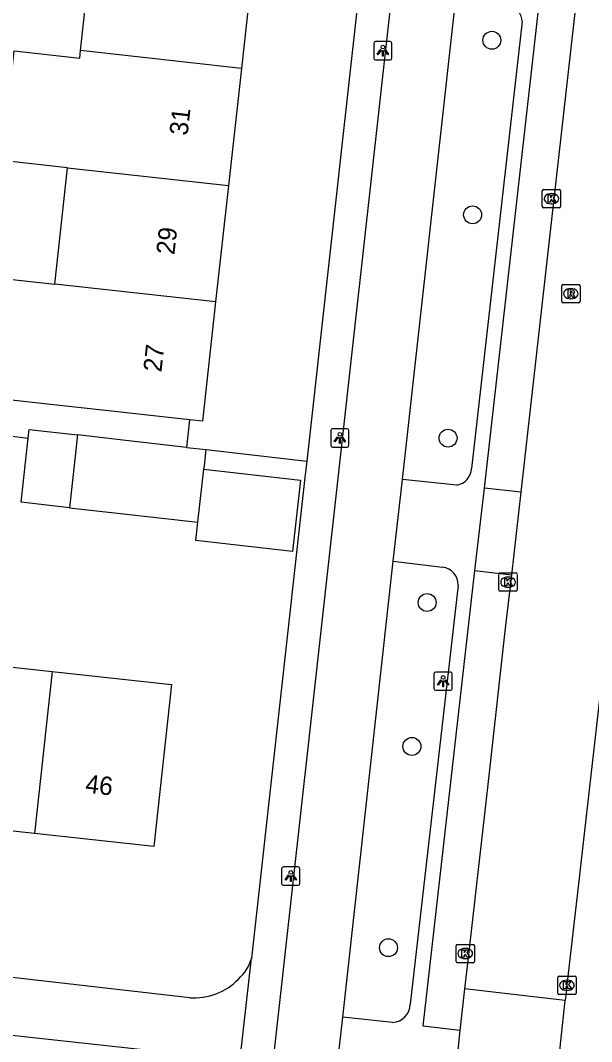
# Model space of a CAD drawing. Extents: x 162026 to 163499, y 387297 to 388169.
# Drawn here: x 162248.1 to 162279.3, y 387674.7 to 387730.5 of the extents above; entities that cross this region are included whole.
import ezdxf

# ---------------------------------------------------------------- set-up
doc = ezdxf.new("R2010")
doc.units = 0
for name, color, linetype in [('IMGEO_Boom', 7, 'Continuous'), ('IMGEO_Erf', 7, 'Continuous'), ('IMGEO_Fietspad_gesloten', 7, 'Continuous'), ('IMGEO_Kolk', 7, 'Continuous'), ('IMGEO_Lichtpunt', 7, 'Continuous'), ('IMGEO_Pand', 7, 'Continuous'), ('IMGEO_Pand_nummerreeks', 7, 'Continuous'), ('IMGEO_Rijbaan_lokaal_gesloten', 7, 'Continuous'), ('IMGEO_Rioolput', 7, 'Continuous'), ('IMGEO_Voetpad_open', 7, 'Continuous')]:
    doc.layers.add(name, color=color, linetype=linetype)

msp = doc.modelspace()

# ---------------------------------------------------------------- linework, layer by layer
at = {"layer": 'IMGEO_Boom'}
for centre in [(162273.814, 387729.373), (162272.76, 387719.848), (162271.421, 387707.656), (162270.277, 387698.683), (162269.444, 387690.829), (162268.163, 387679.845)]:
    msp.add_circle(centre, 0.489, dxfattribs=at)
at = {"layer": 'IMGEO_Erf'}
msp.add_lwpolyline([(162258.204, 387707.032), (162263.701, 387706.408)], dxfattribs=at)
at = {"layer": 'IMGEO_Fietspad_gesloten'}
for points in [[(162296.034, 387979.848), (162290.464, 387929.711), (162288.097, 387908.488), (162278.956, 387826.545), (162278.87, 387825.665), (162278.372, 387825.72), (162277.589, 387818.699), (162278.067, 387818.669), (162270.183, 387748.502), (162261.381, 387669.505), (162260.87, 387664.615)], [(162268.926, 387705.405), (162271.842, 387731.673)], [(162268.413, 387700.937), (162268.926, 387705.405)], [(162265.673, 387676.044), (162268.413, 387700.937)], [(162264.333, 387664.335), (162265.673, 387676.044)]]:
    msp.add_lwpolyline(points, dxfattribs=at)
at = {"layer": 'IMGEO_Kolk'}
for p, q in [((162276.567, 387720.304), (162276.567, 387721.156)), ((162276.642, 387721.23), (162277.494, 387721.23)), ((162277.055, 387721.01), (162277.08, 387721.01)), ((162277.568, 387721.156), (162277.568, 387720.304)), ((162277.078, 387720.45), (162277.053, 387720.45)), ((162277.494, 387720.23), (162276.642, 387720.23)), ((162274.195, 387699.371), (162274.195, 387700.223)), ((162274.27, 387700.297), (162275.122, 387700.297)), ((162275.196, 387700.223), (162275.196, 387699.371)), ((162274.683, 387700.077), (162274.708, 387700.077)), ((162275.122, 387699.297), (162274.27, 387699.297)), ((162274.706, 387699.517), (162274.681, 387699.517)), ((162271.86, 387679.099), (162271.86, 387679.951)), ((162271.935, 387680.025), (162272.787, 387680.025)), ((162272.348, 387679.805), (162272.373, 387679.805)), ((162272.861, 387679.951), (162272.861, 387679.099)), ((162272.787, 387679.025), (162271.935, 387679.025)), ((162272.371, 387679.245), (162272.346, 387679.245)), ((162277.414, 387677.365), (162277.414, 387678.217)), ((162277.489, 387678.291), (162278.341, 387678.291)), ((162277.902, 387678.071), (162277.927, 387678.071)), ((162278.415, 387678.217), (162278.415, 387677.365)), ((162277.925, 387677.511), (162277.9, 387677.511)), ((162278.341, 387677.291), (162277.489, 387677.291))]:
    msp.add_line(p, q, dxfattribs=at)
for points in [[(162276.567, 387720.304), (162276.567, 387721.156)], [(162276.642, 387721.23), (162277.494, 387721.23)], [(162276.888, 387720.93), (162277.011, 387720.93), (162277.011, 387720.779), (162277.141, 387720.93), (162277.305, 387720.93), (162277.159, 387720.779), (162277.312, 387720.53), (162277.16, 387720.53), (162277.075, 387720.694), (162277.011, 387720.627), (162277.011, 387720.53), (162276.888, 387720.53), (162276.888, 387720.93)], [(162277.568, 387721.156), (162277.568, 387720.304)], [(162277.494, 387720.23), (162276.642, 387720.23)], [(162274.195, 387699.371), (162274.195, 387700.223)], [(162274.27, 387700.297), (162275.122, 387700.297)], [(162275.196, 387700.223), (162275.196, 387699.371)], [(162274.516, 387699.997), (162274.639, 387699.997), (162274.639, 387699.846), (162274.769, 387699.997), (162274.933, 387699.997), (162274.787, 387699.846), (162274.94, 387699.597), (162274.788, 387699.597), (162274.703, 387699.761), (162274.639, 387699.694), (162274.639, 387699.597), (162274.516, 387699.597), (162274.516, 387699.997)], [(162275.122, 387699.297), (162274.27, 387699.297)], [(162271.86, 387679.099), (162271.86, 387679.951)], [(162271.935, 387680.025), (162272.787, 387680.025)], [(162272.181, 387679.725), (162272.304, 387679.725), (162272.304, 387679.574), (162272.434, 387679.725), (162272.598, 387679.725), (162272.452, 387679.574), (162272.605, 387679.325), (162272.453, 387679.325), (162272.368, 387679.489), (162272.304, 387679.422), (162272.304, 387679.325), (162272.181, 387679.325), (162272.181, 387679.725)], [(162272.861, 387679.951), (162272.861, 387679.099)], [(162272.787, 387679.025), (162271.935, 387679.025)], [(162277.414, 387677.365), (162277.414, 387678.217)], [(162277.489, 387678.291), (162278.341, 387678.291)], [(162277.735, 387677.991), (162277.858, 387677.991), (162277.858, 387677.84), (162277.988, 387677.991), (162278.152, 387677.991), (162278.006, 387677.84), (162278.159, 387677.591), (162278.007, 387677.591), (162277.922, 387677.755), (162277.858, 387677.688), (162277.858, 387677.591), (162277.735, 387677.591), (162277.735, 387677.991)], [(162278.415, 387678.217), (162278.415, 387677.365)], [(162278.341, 387677.291), (162277.489, 387677.291)]]:
    msp.add_lwpolyline(points, dxfattribs=at)
for centre, start, end in [((162276.644, 387721.154), 91.552, 178.448), ((162276.644, 387721.154), 91.552, 178.448), ((162277.492, 387721.154), 1.552, 88.448), ((162277.492, 387721.154), 1.552, 88.448), ((162276.644, 387720.306), 181.552, 268.448), ((162276.644, 387720.306), 181.552, 268.448), ((162277.492, 387720.306), 271.552, 358.448), ((162277.492, 387720.306), 271.552, 358.448), ((162274.272, 387700.221), 91.552, 178.448), ((162274.272, 387700.221), 91.552, 178.448), ((162275.12, 387700.221), 1.552, 88.448), ((162275.12, 387700.221), 1.552, 88.448), ((162274.272, 387699.373), 181.552, 268.448), ((162274.272, 387699.373), 181.552, 268.448), ((162275.12, 387699.373), 271.552, 358.448), ((162275.12, 387699.373), 271.552, 358.448), ((162271.937, 387679.949), 91.552, 178.448), ((162271.937, 387679.949), 91.552, 178.448), ((162272.785, 387679.949), 1.552, 88.448), ((162272.785, 387679.949), 1.552, 88.448), ((162271.937, 387679.101), 181.552, 268.448), ((162271.937, 387679.101), 181.552, 268.448), ((162272.785, 387679.101), 271.552, 358.448), ((162272.785, 387679.101), 271.552, 358.448), ((162277.491, 387678.215), 91.552, 178.448), ((162277.491, 387678.215), 91.552, 178.448), ((162278.339, 387678.215), 1.552, 88.448), ((162278.339, 387678.215), 1.552, 88.448), ((162277.491, 387677.367), 181.552, 268.448), ((162277.491, 387677.367), 181.552, 268.448), ((162278.339, 387677.367), 271.552, 358.448), ((162278.339, 387677.367), 271.552, 358.448)]:
    msp.add_arc(centre, 0.0765, start, end, dxfattribs=at)
for centre, major_axis, ratio, start_param, end_param in [((162277.054, 387720.73), (-0.387, 0.002), 0.722429, 4.712389, 7.853982), ((162277.079, 387720.73), (-0.39, 0.002), 0.717154, 1.570796, 4.712389), ((162274.682, 387699.797), (-0.387, 0.002), 0.722429, 4.712389, 7.853982), ((162274.707, 387699.797), (-0.39, 0.002), 0.717154, 1.570796, 4.712389), ((162272.347, 387679.525), (-0.387, 0.002), 0.722429, 4.712389, 7.853982), ((162272.372, 387679.525), (-0.39, 0.002), 0.717154, 1.570796, 4.712389), ((162277.901, 387677.791), (-0.387, 0.002), 0.722429, 4.712389, 7.853982), ((162277.926, 387677.791), (-0.39, 0.002), 0.717154, 1.570796, 4.712389)]:
    msp.add_ellipse(centre, major_axis=major_axis, ratio=ratio, start_param=start_param, end_param=end_param, dxfattribs=at)
at = {"layer": 'IMGEO_Lichtpunt'}
for p, q in [((162267.359, 387729.205), (162267.359, 387728.398)), ((162267.359, 387729.205), (162267.359, 387728.398)), ((162268.261, 387729.3), (162267.453, 387729.3)), ((162268.261, 387729.3), (162267.453, 387729.3)), ((162268.355, 387728.398), (162268.355, 387729.205)), ((162268.355, 387728.398), (162268.355, 387729.205)), ((162267.453, 387728.304), (162268.261, 387728.304)), ((162267.453, 387728.304), (162268.261, 387728.304)), ((162265.01, 387708.073), (162265.01, 387707.266)), ((162265.01, 387708.073), (162265.01, 387707.266)), ((162265.912, 387708.168), (162265.104, 387708.168)), ((162265.912, 387708.168), (162265.104, 387708.168)), ((162266.006, 387707.266), (162266.006, 387708.073)), ((162266.006, 387707.266), (162266.006, 387708.073)), ((162265.104, 387707.172), (162265.912, 387707.172)), ((162265.104, 387707.172), (162265.912, 387707.172)), ((162270.649, 387694.795), (162270.649, 387693.988)), ((162270.649, 387694.795), (162270.649, 387693.988)), ((162271.551, 387694.89), (162270.743, 387694.89)), ((162271.551, 387694.89), (162270.743, 387694.89)), ((162271.645, 387693.988), (162271.645, 387694.795)), ((162271.645, 387693.988), (162271.645, 387694.795)), ((162270.743, 387693.894), (162271.551, 387693.894)), ((162270.743, 387693.894), (162271.551, 387693.894)), ((162262.327, 387684.155), (162262.327, 387683.348)), ((162262.327, 387684.155), (162262.327, 387683.348)), ((162263.229, 387684.25), (162262.421, 387684.25)), ((162263.229, 387684.25), (162262.421, 387684.25)), ((162263.323, 387683.348), (162263.323, 387684.155)), ((162263.323, 387683.348), (162263.323, 387684.155)), ((162262.421, 387683.254), (162263.229, 387683.254)), ((162262.421, 387683.254), (162263.229, 387683.254))]:
    msp.add_line(p, q, dxfattribs=at)
for points in [[(162267.733, 387728.869), (162267.772, 387728.841), (162267.584, 387728.579), (162267.546, 387728.606), (162267.733, 387728.869)], [(162267.835, 387728.821), (162267.882, 387728.821), (162267.882, 387728.499), (162267.835, 387728.499), (162267.835, 387728.821)], [(162267.945, 387728.841), (162267.983, 387728.868), (162268.17, 387728.606), (162268.131, 387728.578), (162267.945, 387728.841)], [(162265.384, 387707.737), (162265.423, 387707.709), (162265.235, 387707.447), (162265.197, 387707.474), (162265.384, 387707.737)], [(162265.486, 387707.689), (162265.533, 387707.689), (162265.533, 387707.367), (162265.486, 387707.367), (162265.486, 387707.689)], [(162265.596, 387707.709), (162265.634, 387707.736), (162265.821, 387707.474), (162265.782, 387707.446), (162265.596, 387707.709)], [(162271.023, 387694.459), (162271.062, 387694.431), (162270.874, 387694.169), (162270.836, 387694.196), (162271.023, 387694.459)], [(162271.125, 387694.411), (162271.172, 387694.411), (162271.172, 387694.089), (162271.125, 387694.089), (162271.125, 387694.411)], [(162271.235, 387694.431), (162271.273, 387694.458), (162271.46, 387694.196), (162271.421, 387694.168), (162271.235, 387694.431)], [(162262.701, 387683.819), (162262.74, 387683.791), (162262.552, 387683.529), (162262.514, 387683.556), (162262.701, 387683.819)], [(162262.803, 387683.771), (162262.85, 387683.771), (162262.85, 387683.449), (162262.803, 387683.449), (162262.803, 387683.771)], [(162262.913, 387683.791), (162262.951, 387683.818), (162263.138, 387683.556), (162263.099, 387683.528), (162262.913, 387683.791)]]:
    msp.add_lwpolyline(points, dxfattribs=at)
for centre in [(162267.858, 387729.003), (162265.509, 387707.871), (162271.148, 387694.593), (162262.826, 387683.953)]:
    msp.add_circle(centre, 0.0994, dxfattribs=at)
for centre, start, end in [((162267.453, 387729.205), 90, 180), ((162267.453, 387729.205), 90, 180), ((162268.261, 387729.205), 0, 90), ((162268.261, 387729.205), 0, 90), ((162267.453, 387728.398), 180, 270), ((162267.453, 387728.398), 180, 270), ((162268.261, 387728.398), 270, 0), ((162268.261, 387728.398), 270, 360), ((162265.104, 387708.073), 90, 180), ((162265.104, 387708.073), 90, 180), ((162265.912, 387708.073), 0, 90), ((162265.912, 387708.073), 0, 90), ((162265.104, 387707.266), 180, 270), ((162265.104, 387707.266), 180, 270), ((162265.912, 387707.266), 270, 0), ((162265.912, 387707.266), 270, 360), ((162270.743, 387694.795), 90, 180), ((162270.743, 387694.795), 90, 180), ((162271.551, 387694.795), 0, 90), ((162271.551, 387694.795), 0, 90), ((162270.743, 387693.988), 180, 270), ((162270.743, 387693.988), 180, 270), ((162271.551, 387693.988), 270, 0), ((162271.551, 387693.988), 270, 360), ((162262.421, 387684.155), 90, 180), ((162262.421, 387684.155), 90, 180), ((162263.229, 387684.155), 0, 90), ((162263.229, 387684.155), 0, 90), ((162262.421, 387683.348), 180, 270), ((162262.421, 387683.348), 180, 270), ((162263.229, 387683.348), 270, 0), ((162263.229, 387683.348), 270, 360)]:
    msp.add_arc(centre, 0.0946, start, end, dxfattribs=at)
at = {"layer": 'IMGEO_Pand'}
for points in [[(162251.338, 387728.81), (162252.036, 387735.131)], [(162260.823, 387734.159), (162260.125, 387727.838)], [(162250.632, 387722.419), (162247.049, 387722.815), (162247.712, 387728.8), (162251.293, 387728.404), (162251.338, 387728.81)], [(162260.125, 387727.838), (162251.338, 387728.81)], [(162260.125, 387727.838), (162259.419, 387721.447)], [(162249.93, 387716.067), (162250.632, 387722.419)], [(162250.632, 387722.419), (162259.419, 387721.447)], [(162259.419, 387721.447), (162258.717, 387715.095)], [(162246.228, 387709.877), (162246.948, 387716.397), (162249.93, 387716.067)], [(162258.717, 387715.095), (162249.93, 387716.067)], [(162258.717, 387715.095), (162257.997, 387708.577), (162257.287, 387708.655)], [(162257.287, 387708.655), (162253.028, 387709.126), (162249.21, 387709.548), (162246.228, 387709.877)], [(162248.484, 387707.656), (162248.538, 387708.129), (162251.167, 387707.831)], [(162250.741, 387703.86), (162248.088, 387704.161), (162248.484, 387707.656)], [(162251.167, 387707.831), (162250.741, 387703.86)], [(162257.121, 387707.155), (162253.81, 387707.531), (162251.167, 387707.831)], [(162257.121, 387707.155), (162258.204, 387707.032)], [(162258.082, 387705.96), (162258.102, 387706.137), (162258.204, 387707.032)], [(162258.082, 387705.96), (162263.356, 387705.362), (162262.914, 387701.463), (162257.639, 387702.061), (162257.753, 387703.065)], [(162257.753, 387703.065), (162258.082, 387705.96)], [(162250.741, 387703.86), (162253.36, 387703.563), (162257.753, 387703.065)], [(162243.421, 387695.619), (162249.783, 387694.927)], [(162249.783, 387694.927), (162256.304, 387694.218), (162255.342, 387685.364), (162248.818, 387686.073)], [(162249.783, 387694.927), (162248.818, 387686.073)], [(162248.818, 387686.073), (162242.456, 387686.765)]]:
    msp.add_lwpolyline(points, dxfattribs=at)
at = {"layer": 'IMGEO_Rijbaan_lokaal_gesloten'}
for points in [[(162287.006, 387808.114), (162280.695, 387751.699), (162277.051, 387719.431), (162275.389, 387704.712)], [(162281.03, 387705.382), (162281.027, 387705.35), (162280.829, 387703.47), (162280.554, 387700.852), (162280.396, 387699.618), (162279.219, 387689.263), (162278.673, 387684.455), (162278.598, 387683.798), (162277.915, 387677.791), (162277.888, 387677.541), (162277.825, 387676.969)], [(162275.389, 387704.712), (162274.879, 387700.201)], [(162274.879, 387700.201), (162274.531, 387697.118), (162273.679, 387689.571), (162273.587, 387688.753), (162272.502, 387679.152), (162272.326, 387677.593)], [(162272.326, 387677.593), (162272.071, 387675.332)], [(162277.825, 387676.969), (162272.326, 387677.593)], [(162277.128, 387670.6), (162277.336, 387672.516), (162277.825, 387676.969)], [(162272.071, 387675.332), (162271.657, 387671.371)]]:
    msp.add_lwpolyline(points, dxfattribs=at)
at = {"layer": 'IMGEO_Rioolput'}
for p, q in [((162277.629, 387715.117), (162277.629, 387715.969)), ((162277.704, 387716.043), (162278.556, 387716.043)), ((162278.117, 387715.823), (162278.142, 387715.823)), ((162278.63, 387715.969), (162278.63, 387715.117)), ((162278.14, 387715.263), (162278.115, 387715.263)), ((162278.556, 387715.043), (162277.704, 387715.043))]:
    msp.add_line(p, q, dxfattribs=at)
for points in [[(162277.629, 387715.117), (162277.629, 387715.969)], [(162277.704, 387716.043), (162278.556, 387716.043)], [(162278.63, 387715.969), (162278.63, 387715.117)], [(162278.218, 387715.741), (162277.966, 387715.743), (162277.966, 387715.343)], [(162277.966, 387715.343), (162278.09, 387715.343), (162278.09, 387715.505), (162278.101, 387715.505)], [(162278.144, 387715.662), (162278.09, 387715.662), (162278.09, 387715.581)], [(162278.09, 387715.581), (162278.142, 387715.581)], [(162278.148, 387715.476), (162278.219, 387715.343), (162278.359, 387715.343), (162278.294, 387715.469)], [(162278.556, 387715.043), (162277.704, 387715.043)]]:
    msp.add_lwpolyline(points, dxfattribs=at)
for centre, radius, start, end in [((162277.706, 387715.967), 0.0765, 91.552, 178.448), ((162277.706, 387715.967), 0.0765, 91.552, 178.448), ((162278.554, 387715.967), 0.0765, 1.552, 88.448), ((162278.554, 387715.967), 0.0765, 1.552, 88.448), ((162278.1, 387715.452), 0.0533, 26.0293, 88.6989), ((162278.126, 387715.77), 0.19, 274.7715, 282.9687), ((162278.15, 387715.566), 0.0964, 77.0061, 93.1865), ((162278.164, 387715.623), 0.0378, 276.6634, 79.6772), ((162278.217, 387715.631), 0.109, 350.3612, 89.416), ((162278.215, 387715.631), 0.112, 277.5842, 350.9817), ((162278.199, 387715.416), 0.108, 29.5134, 73.7905), ((162277.706, 387715.119), 0.0765, 181.552, 268.448), ((162277.706, 387715.119), 0.0765, 181.552, 268.448), ((162278.554, 387715.119), 0.0765, 271.552, 358.448), ((162278.554, 387715.119), 0.0765, 271.552, 358.448)]:
    msp.add_arc(centre, radius, start, end, dxfattribs=at)
for centre, major_axis, ratio, start_param, end_param in [((162278.116, 387715.543), (-0.387, 0.002), 0.722429, 4.712389, 7.853982), ((162278.141, 387715.543), (-0.39, 0.002), 0.717154, 1.570796, 4.712389)]:
    msp.add_ellipse(centre, major_axis=major_axis, ratio=ratio, start_param=start_param, end_param=end_param, dxfattribs=at)
at = {"layer": 'IMGEO_Voetpad_open'}
for points in [[(162273.411, 387704.935), (162278.703, 387751.857), (162284.902, 387807.407)], [(162273.165, 387791.126), (162268.384, 387748.57), (162263.701, 387706.408)], [(162275.473, 387730.4), (162272.702, 387706)], [(162240.944, 387708.599), (162248.484, 387707.656)], [(162257.287, 387708.655), (162257.121, 387707.155)], [(162263.701, 387706.408), (162263.602, 387705.513), (162260.688, 387679.28)], [(162271.905, 387705.097), (162268.926, 387705.405)], [(162272.89, 387700.426), (162273.411, 387704.935)], [(162275.389, 387704.712), (162273.411, 387704.935)], [(162268.413, 387700.937), (162271.111, 387700.621)], [(162272.071, 387675.332), (162270.064, 387675.555), (162272.89, 387700.426)], [(162272.89, 387700.426), (162274.879, 387700.201)], [(162271.974, 387699.623), (162269.352, 387676.759)], [(162257.309, 387677.108), (162225.798, 387680.701)], [(162259.835, 387671.845), (162260.688, 387679.28)], [(162237.886, 387676.132), (162243.471, 387675.521), (162248.913, 387674.926), (162257.93, 387673.94)], [(162268.385, 387675.759), (162265.673, 387676.044)]]:
    msp.add_lwpolyline(points, dxfattribs=at)
for centre, radius, start, end in [((162274.392, 387730.315), 1.085, 4.4866, 67.886), ((162271.742, 387706.044), 0.961, 279.7666, 357.3693), ((162270.986, 387699.641), 0.988, 358.9787, 82.7232), ((162258.186, 387680.046), 2.617, 312.8084, 342.9847), ((162257.538, 387680.482), 3.381, 266.1144, 315.842), ((162268.319, 387676.79), 1.033, 273.6556, 358.2667)]:
    msp.add_arc(centre, radius, start, end, dxfattribs=at)

# ---------------------------------------------------------------- texts
at = {"layer": 'IMGEO_Pand_nummerreeks'}
for s, rotation, p in [('31', 83.6977, (162257.182, 387724.146)), ('29', 83.6962, (162256.462, 387717.634)), ('27', 83.6977, (162255.755, 387711.233)), ('46', 353.7959, (162251.57, 387688.309))]:
    msp.add_text(s, height=1, rotation=rotation, dxfattribs=at).set_placement(p)

doc.saveas('drawing.dxf')
